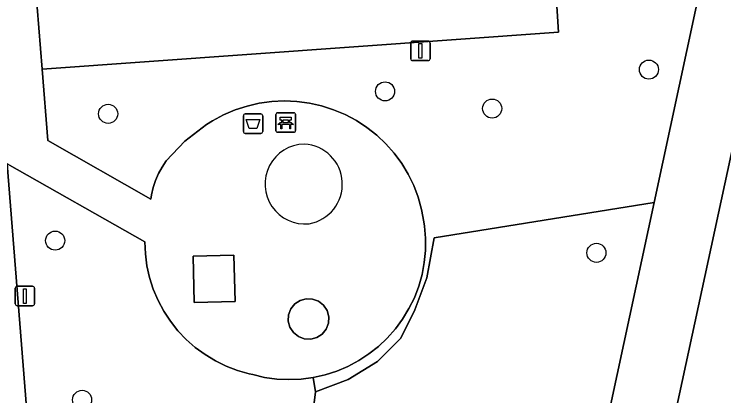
# Model space of a CAD drawing. Extents: x 161248 to 161848, y 384871 to 385383.
# Drawn here: x 161753.01 to 161789.37, y 385079.58 to 385099.14 of the extents above; entities that cross this region are included whole.
import ezdxf

# ---------------------------------------------------------------- set-up
doc = ezdxf.new("R2010")
doc.units = 0
for name, color, linetype in [('IMGEO_Afvalbak', 7, 'Continuous'), ('IMGEO_Bank', 7, 'Continuous'), ('IMGEO_Boom', 7, 'Continuous'), ('IMGEO_Groenvoorziening', 7, 'Continuous'), ('IMGEO_Lichtmast', 7, 'Continuous'), ('IMGEO_Parkeervlak_open', 7, 'Continuous'), ('IMGEO_Rijbaan_lokaal_open', 7, 'Continuous'), ('IMGEO_Voetpad_gesloten', 7, 'Continuous'), ('IMGEO_Voetpad_open', 7, 'Continuous')]:
    doc.layers.add(name, color=color, linetype=linetype)

msp = doc.modelspace()

# ---------------------------------------------------------------- linework, layer by layer
at = {"layer": 'IMGEO_Afvalbak'}
for p, q in [((161764.749, 385093.129), (161764.749, 385093.929)), ((161764.749, 385093.929), (161764.749, 385093.129)), ((161764.849, 385094.029), (161765.639, 385094.029)), ((161765.639, 385094.029), (161764.849, 385094.029)), ((161765.739, 385093.929), (161765.739, 385093.129)), ((161765.739, 385093.129), (161765.739, 385093.929)), ((161765.639, 385093.029), (161764.849, 385093.029)), ((161764.849, 385093.029), (161765.639, 385093.029))]:
    msp.add_line(p, q, dxfattribs=at)
msp.add_lwpolyline([(161764.892, 385093.743), (161765.596, 385093.743), (161765.447, 385093.273), (161765.041, 385093.273), (161764.892, 385093.743)], dxfattribs=at)
for centre, start, end in [((161764.849, 385093.929), 90, 180), ((161764.849, 385093.929), 90, 180), ((161765.639, 385093.929), 0, 90), ((161765.639, 385093.929), 360, 90), ((161764.849, 385093.129), 180, 270), ((161764.849, 385093.129), 180, 270), ((161765.639, 385093.129), 270, 0), ((161765.639, 385093.129), 270, 0)]:
    msp.add_arc(centre, 0.1, start, end, dxfattribs=at)
at = {"layer": 'IMGEO_Bank'}
for p, q in [((161766.418, 385093.163), (161766.418, 385094.004)), ((161766.418, 385094.004), (161766.418, 385093.163)), ((161766.493, 385094.088), (161767.334, 385094.088)), ((161767.334, 385094.088), (161766.493, 385094.088)), ((161767.418, 385094.013), (161767.418, 385093.172)), ((161767.418, 385093.172), (161767.418, 385094.013)), ((161767.115, 385093.486), (161766.722, 385093.486)), ((161766.727, 385093.594), (161766.727, 385093.7)), ((161766.771, 385093.7), (161766.771, 385093.594)), ((161767.059, 385093.706), (161766.777, 385093.706)), ((161766.777, 385093.588), (161767.059, 385093.588)), ((161767.065, 385093.594), (161767.065, 385093.7)), ((161767.109, 385093.7), (161767.109, 385093.594)), ((161767.343, 385093.088), (161766.502, 385093.088)), ((161766.502, 385093.088), (161767.343, 385093.088))]:
    msp.add_line(p, q, dxfattribs=at)
for points in [[(161766.721, 385093.706), (161766.635, 385093.706), (161766.635, 385093.867), (161767.198, 385093.867), (161767.198, 385093.706), (161767.115, 385093.706)], [(161766.665, 385093.486), (161766.523, 385093.486), (161766.635, 385093.588), (161766.721, 385093.588)], [(161766.715, 385093.479), (161766.715, 385093.272), (161766.672, 385093.272), (161766.672, 385093.479)], [(161767.115, 385093.588), (161767.198, 385093.588), (161767.31, 385093.486), (161767.171, 385093.486)], [(161767.165, 385093.479), (161767.165, 385093.272), (161767.121, 385093.272), (161767.121, 385093.479)]]:
    msp.add_lwpolyline(points, dxfattribs=at)
for centre, radius, start, end in [((161766.496, 385094.01), 0.0779, 92.4484, 184.2845), ((161766.496, 385094.01), 0.0779, 92.4484, 184.2845), ((161767.34, 385094.01), 0.0779, 2.4484, 94.2845), ((161767.34, 385094.01), 0.0779, 2.4484, 94.2845), ((161766.665, 385093.479), 0.00671, 2.8957, 87.1043), ((161766.722, 385093.479), 0.00671, 92.8957, 177.1043), ((161766.72, 385093.699), 0.00671, 2.8957, 87.1043), ((161766.72, 385093.595), 0.00671, 272.8957, 357.1043), ((161766.777, 385093.699), 0.00671, 92.8957, 177.1043), ((161766.777, 385093.595), 0.00671, 182.8957, 267.1043), ((161767.059, 385093.699), 0.00671, 2.8957, 87.1043), ((161767.059, 385093.595), 0.00671, 272.8957, 357.1043), ((161767.116, 385093.699), 0.00671, 92.8957, 177.1043), ((161767.116, 385093.595), 0.00671, 182.8957, 267.1043), ((161767.114, 385093.479), 0.00671, 2.8957, 87.1043), ((161767.171, 385093.479), 0.00671, 92.8957, 177.1043), ((161766.496, 385093.166), 0.0779, 182.4484, 274.2845), ((161766.496, 385093.166), 0.0779, 182.4484, 274.2845), ((161767.34, 385093.166), 0.0779, 272.4484, 4.2845), ((161767.34, 385093.166), 0.0779, 272.4484, 4.2845)]:
    msp.add_arc(centre, radius, start, end, dxfattribs=at)
at = {"layer": 'IMGEO_Boom'}
for centre in [(161785.528, 385096.3), (161772.008, 385095.182), (161757.819, 385094.032), (161777.498, 385094.303), (161755.107, 385087.535), (161782.838, 385086.908), (161756.485, 385079.375)]:
    msp.add_circle(centre, 0.489, dxfattribs=at)
at = {"layer": 'IMGEO_Groenvoorziening'}
for points in [[(161780.568, 385103.34), (161780.897, 385098.218), (161754.435, 385096.315), (161754.73, 385092.672), (161760.004, 385089.654), (161760.041, 385089.887), (161760.128, 385090.258), (161760.249, 385090.62), (161760.401, 385090.97), (161760.583, 385091.306), (161760.795, 385091.623), (161761.757, 385092.628), (161762.857, 385093.48), (161763.162, 385093.673), (161763.73, 385093.979), (161764.322, 385094.233), (161764.936, 385094.433), (161765.564, 385094.577), (161766.203, 385094.665), (161766.847, 385094.696), (161767.491, 385094.668), (161768.131, 385094.583), (161768.76, 385094.442), (161769.374, 385094.245), (161769.968, 385093.993), (161770.537, 385093.69), (161771.076, 385093.337), (161771.582, 385092.938), (161772.051, 385092.494), (161772.478, 385092.011), (161772.86, 385091.491), (161773.194, 385090.94), (161773.477, 385090.36), (161773.708, 385089.758), (161773.883, 385089.138), (161774.003, 385088.504), (161774.035, 385088.282), (161774.085, 385087.659), (161774.08, 385087.034), (161774.019, 385086.412), (161773.903, 385085.797), (161773.732, 385085.196), (161773.509, 385084.612), (161773.234, 385084.051), (161772.91, 385083.516), (161772.539, 385083.012), (161772.125, 385082.544), (161771.671, 385082.114), (161771.18, 385081.727), (161770.657, 385081.385), (161770.105, 385081.091), (161769.529, 385080.848), (161768.934, 385080.657), (161768.324, 385080.52), (161768.447, 385079.794), (161770.112, 385080.425), (161771.625, 385081.349), (161772.809, 385082.54), (161773.536, 385083.986), (161774.15, 385085.636), (161774.523, 385087.679), (161785.794, 385089.483), (161788.744, 385103.257)], [(161767.93, 385075.655), (161768.447, 385079.794), (161768.324, 385080.52), (161767.704, 385080.438), (161767.079, 385080.412), (161766.455, 385080.441), (161765.835, 385080.527), (161765.226, 385080.667), (161765.05, 385080.706), (161764.452, 385080.875), (161763.873, 385081.097), (161763.315, 385081.37), (161762.784, 385081.692), (161762.284, 385082.059), (161761.819, 385082.47), (161761.393, 385082.921), (161761.008, 385083.408), (161760.668, 385083.928), (161760.376, 385084.475), (161760.135, 385085.047), (161759.945, 385085.638), (161759.809, 385086.244), (161759.727, 385086.859), (161759.701, 385087.479), (161752.643, 385091.474), (161753.632, 385078.992)], [(161766.554, 385000), (161785.794, 385089.483), (161774.523, 385087.679), (161774.15, 385085.636), (161773.536, 385083.986), (161772.809, 385082.54), (161771.625, 385081.349), (161770.112, 385080.425), (161768.447, 385079.794), (161767.93, 385075.655), (161767.649, 385074.983), (161766.745, 385074.324), (161760.979, 385073.943), (161763.078, 385043.004), (161764.346, 385041.999), (161769.803, 385040.526), (161770.728, 385040.093), (161771.337, 385039.482), (161771.64, 385038.833), (161771.726, 385037.855), (161764.617, 385005.997), (161764.183, 385005.414), (161763.471, 385004.971), (161758.807, 385004.306)]]:
    msp.add_lwpolyline(points, dxfattribs=at)
for points in [[(161762.229, 385084.368), (161764.321, 385084.418), (161764.264, 385086.797), (161762.172, 385086.747)], [(161768.197, 385082.486), (161768.512, 385082.572), (161768.785, 385082.75), (161768.989, 385083.004), (161769.105, 385083.309), (161769.121, 385083.634), (161769.035, 385083.949), (161768.857, 385084.222), (161768.603, 385084.426), (161768.298, 385084.542), (161767.973, 385084.558), (161767.658, 385084.472), (161767.385, 385084.294), (161767.181, 385084.04), (161767.065, 385083.735), (161767.049, 385083.41), (161767.135, 385083.095), (161767.313, 385082.822), (161767.567, 385082.618), (161767.872, 385082.502)]]:
    msp.add_lwpolyline(points, close=True, dxfattribs=at)
for centre, radius, start, end in [((161767.905, 385090.436), 2.045, 90.9079, 275.9404), ((161767.764, 385090.427), 2.056, 279.8815, 86.9667)]:
    msp.add_arc(centre, radius, start, end, dxfattribs=at)
at = {"layer": 'IMGEO_Lichtmast'}
for p, q in [((161773.423, 385097.758), (161774.213, 385097.758)), ((161774.213, 385097.758), (161773.423, 385097.758)), ((161773.323, 385096.858), (161773.323, 385097.658)), ((161773.323, 385097.658), (161773.323, 385096.858)), ((161774.313, 385097.658), (161774.313, 385096.858)), ((161774.313, 385096.858), (161774.313, 385097.658)), ((161774.213, 385096.758), (161773.423, 385096.758)), ((161773.423, 385096.758), (161774.213, 385096.758)), ((161753.057, 385084.295), (161753.057, 385085.095)), ((161753.057, 385085.095), (161753.057, 385084.295)), ((161753.157, 385085.195), (161753.947, 385085.195)), ((161753.947, 385085.195), (161753.157, 385085.195)), ((161754.047, 385085.095), (161754.047, 385084.295)), ((161754.047, 385084.295), (161754.047, 385085.095)), ((161753.947, 385084.195), (161753.157, 385084.195)), ((161753.157, 385084.195), (161753.947, 385084.195))]:
    msp.add_line(p, q, dxfattribs=at)
for points in [[(161773.743, 385097.633), (161773.893, 385097.633), (161773.893, 385096.883), (161773.743, 385096.883), (161773.743, 385097.633)], [(161753.477, 385085.07), (161753.627, 385085.07), (161753.627, 385084.32), (161753.477, 385084.32), (161753.477, 385085.07)]]:
    msp.add_lwpolyline(points, dxfattribs=at)
for centre, start, end in [((161773.423, 385097.658), 90, 180), ((161773.423, 385097.658), 90, 180), ((161774.213, 385097.658), 0, 90), ((161774.213, 385097.658), 360, 90), ((161773.423, 385096.858), 180, 270), ((161773.423, 385096.858), 180, 270), ((161774.213, 385096.858), 270, 0), ((161774.213, 385096.858), 270, 0), ((161753.157, 385085.095), 90, 180), ((161753.157, 385085.095), 90, 180), ((161753.947, 385085.095), 0, 90), ((161753.947, 385085.095), 360, 90), ((161753.157, 385084.295), 180, 270), ((161753.157, 385084.295), 180, 270), ((161753.947, 385084.295), 270, 0), ((161753.947, 385084.295), 270, 0)]:
    msp.add_arc(centre, 0.1, start, end, dxfattribs=at)
at = {"layer": 'IMGEO_Parkeervlak_open'}
msp.add_lwpolyline([(161754.091, 385100.567), (161754.435, 385096.315), (161780.897, 385098.218), (161780.568, 385103.34)], dxfattribs=at)
at = {"layer": 'IMGEO_Rijbaan_lokaal_open'}
msp.add_lwpolyline([(161752.677, 385037.632), (161753.631, 385037.858), (161753.963, 385037.998), (161754.28, 385038.167), (161754.582, 385038.364), (161754.864, 385038.587), (161755.126, 385038.835), (161755.364, 385039.105), (161755.578, 385039.395), (161755.764, 385039.703), (161755.923, 385040.026), (161756.052, 385040.362), (161756.15, 385040.708), (161756.217, 385041.062), (161756.252, 385041.421), (161756.257, 385041.692), (161756.245, 385041.943), (161753.632, 385078.992), (161752.643, 385091.474)], dxfattribs=at)
at = {"layer": 'IMGEO_Voetpad_gesloten'}
msp.add_lwpolyline([(161771.563, 384993.626), (161772.932, 385000), (161802.317, 385136.129), (161799.416, 385136.747), (161769.904, 385000), (161768.985, 384995.754), (161766.76, 384985.38), (161764.446, 384975.027), (161764.368, 384974.599), (161760.948, 384958.566), (161756.934, 384940.274), (161753.604, 384924.892)], dxfattribs=at)
at = {"layer": 'IMGEO_Voetpad_open'}
for points in [[(161788.744, 385103.257), (161785.794, 385089.483), (161766.554, 385000), (161762.841, 384982.729), (161763.217, 384982.745), (161763.589, 384982.794), (161763.956, 384982.876), (161764.314, 384982.991), (161764.66, 384983.137), (161764.992, 384983.314), (161765.307, 384983.519), (161765.602, 384983.752), (161765.875, 384984.011), (161766.124, 384984.292), (161766.347, 384984.595), (161766.542, 384984.916), (161766.708, 384985.254), (161766.76, 384985.38), (161768.985, 384995.754), (161769.904, 385000), (161799.416, 385136.747)], [(161772.478, 385092.011), (161772.051, 385092.494), (161771.582, 385092.938), (161771.076, 385093.337), (161770.537, 385093.69), (161769.968, 385093.993), (161769.374, 385094.245), (161768.76, 385094.442), (161768.131, 385094.583), (161767.491, 385094.668), (161766.847, 385094.696), (161766.203, 385094.665), (161765.564, 385094.577), (161764.936, 385094.433), (161764.322, 385094.233), (161763.73, 385093.979), (161763.162, 385093.673), (161762.857, 385093.48), (161761.757, 385092.628), (161760.795, 385091.623), (161760.583, 385091.306), (161760.401, 385090.97), (161760.249, 385090.62), (161760.128, 385090.258), (161760.041, 385089.887), (161760.004, 385089.654), (161754.73, 385092.672), (161754.435, 385096.315), (161754.091, 385100.567)], [(161752.643, 385091.474), (161759.701, 385087.479), (161759.727, 385086.859), (161759.809, 385086.244), (161759.945, 385085.638), (161760.135, 385085.047), (161760.376, 385084.475), (161760.668, 385083.928), (161761.008, 385083.408), (161761.393, 385082.921), (161761.819, 385082.47), (161762.284, 385082.059), (161762.784, 385081.692), (161763.315, 385081.37), (161763.873, 385081.097), (161764.452, 385080.875), (161765.05, 385080.706), (161765.226, 385080.667), (161765.835, 385080.527), (161766.455, 385080.441), (161767.079, 385080.412), (161767.704, 385080.438), (161768.324, 385080.52), (161768.934, 385080.657), (161769.529, 385080.848), (161770.105, 385081.091), (161770.657, 385081.385), (161771.18, 385081.727), (161771.671, 385082.114), (161772.125, 385082.544), (161772.539, 385083.012), (161772.91, 385083.516), (161773.234, 385084.051), (161773.509, 385084.612), (161773.732, 385085.196), (161773.903, 385085.797), (161774.019, 385086.412), (161774.08, 385087.034), (161774.085, 385087.659), (161774.035, 385088.282), (161774.003, 385088.504), (161773.883, 385089.138), (161773.708, 385089.758), (161773.477, 385090.36), (161773.194, 385090.94), (161772.86, 385091.491), (161772.478, 385092.011)]]:
    msp.add_lwpolyline(points, dxfattribs=at)
for points in [[(161764.264, 385086.797), (161764.321, 385084.418), (161762.229, 385084.368), (161762.172, 385086.747)], [(161767.658, 385084.472), (161767.973, 385084.558), (161768.298, 385084.542), (161768.603, 385084.426), (161768.857, 385084.222), (161769.035, 385083.949), (161769.121, 385083.634), (161769.105, 385083.309), (161768.989, 385083.004), (161768.785, 385082.75), (161768.512, 385082.572), (161768.197, 385082.486), (161767.872, 385082.502), (161767.567, 385082.618), (161767.313, 385082.822), (161767.135, 385083.095), (161767.049, 385083.41), (161767.065, 385083.735), (161767.181, 385084.04), (161767.385, 385084.294)]]:
    msp.add_lwpolyline(points, close=True, dxfattribs=at)
for centre, radius, start, end in [((161767.905, 385090.436), 2.045, 90.9079, 275.9404), ((161767.764, 385090.427), 2.056, 279.8815, 86.9667)]:
    msp.add_arc(centre, radius, start, end, dxfattribs=at)

doc.saveas('drawing.dxf')
